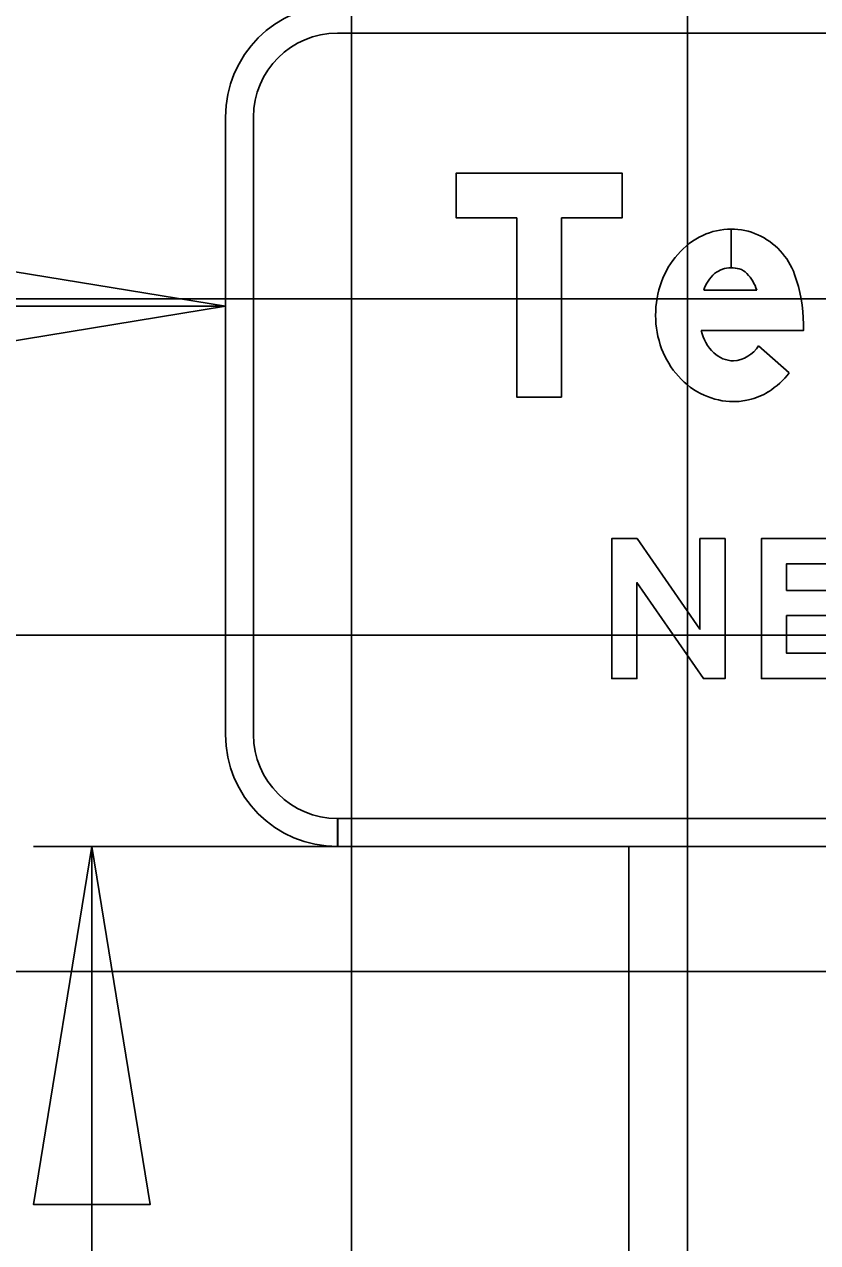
# Model space of a CAD drawing. Extents: x 2193008 to 2198143, y 1236112 to 1237864.
# Drawn here: x 2195822.76 to 2195827.48, y 1237280.49 to 1237287.74 of the extents above; entities that cross this region are included whole.
import ezdxf

# ---------------------------------------------------------------- set-up
doc = ezdxf.new("R2010")
doc.units = 0
for name, color, linetype in [('GSBWFILL', 7, 'Continuous'), ('GSCOLORFILL', 7, 'Continuous'), ('GSDIMS', 7, 'Continuous'), ('GSOUTLINE', 7, 'Continuous'), ('Level 61', 7, 'Continuous'), ('M-ROADS', 7, 'Continuous')]:
    doc.layers.add(name, color=color, linetype=linetype)

msp = doc.modelspace()

# ---------------------------------------------------------------- linework, layer by layer
at = {"layer": 'GSBWFILL'}
for p, q in [((2195826.9648, 1237286.5211), (2195826.9648, 1237286.2913)), ((2195826.9649, 1237286.2913), (2195826.9649, 1237286.5211)), ((2195826.8023, 1237286.1578), (2195827.1178, 1237286.1578)), ((2195827.1285, 1237285.8278), (2195827.3108, 1237285.6664))]:
    msp.add_line(p, q, dxfattribs=at)
for points in [[(2195825.9564, 1237285.5221), (2195825.69, 1237285.5221), (2195825.69, 1237286.5877), (2195825.3304, 1237286.5877), (2195825.3304, 1237286.8541), (2195826.3161, 1237286.8541), (2195826.3161, 1237286.5877), (2195825.9564, 1237286.5877)], [(2195826.9291, 1237284.6812), (2195826.9291, 1237283.8487), (2195826.8001, 1237283.8487), (2195826.4047, 1237284.419), (2195826.4047, 1237283.8487), (2195826.2548, 1237283.8487), (2195826.2548, 1237284.6812), (2195826.4052, 1237284.6812), (2195826.7793, 1237284.1417), (2195826.7793, 1237284.6812)], [(2195827.77, 1237283.9986), (2195827.2954, 1237283.9986), (2195827.2954, 1237284.2225), (2195827.541, 1237284.2225), (2195827.541, 1237284.3724), (2195827.2954, 1237284.3724), (2195827.2954, 1237284.5314), (2195827.7575, 1237284.5314), (2195827.7575, 1237284.6812), (2195827.1456, 1237284.6812), (2195827.1456, 1237283.8487), (2195827.77, 1237283.8487)]]:
    msp.add_lwpolyline(points, close=True, dxfattribs=at)
msp.add_lwpolyline([(2195827.395, 1237285.956), (2195827.395, 1237285.918), (2195826.7871, 1237285.918)], dxfattribs=at)
for centre, major_axis, start_param, end_param in [((2195826.9648, 1237286.1265), (0, 0.3945), 0, 0.44196), ((2195826.9648, 1237286.1265), (0, 0.3945), 5.868518, 6.283016), ((2195826.9919, 1237286.0693), (0, 0.4579), 0.44196, 0.851746), ((2195826.9548, 1237286.1109), (0, 0.4129), 5.061282, 5.861635), ((2195827.0341, 1237286.0323), (0, 0.5141), 0.851746, 1.222943), ((2195826.9648, 1237286.1369), (0, 0.1544), 0, 0.684319), ((2195826.9648, 1237286.1122), (0, 0.1791), 6.008019, 6.282813), ((2195826.9863, 1237286.1884), (0, 0.0999), 5.468651, 6.008019), ((2195827.1004, 1237286.0082), (0, 0.5845), 1.222943, 1.570796), ((2195827.0025, 1237286.0969), (0, 0.2093), 0.703138, 1.275447), ((2195826.8672, 1237286.076), (0, 0.2637), 5.027692, 5.468651), ((2195826.5292, 1237285.956), (0, 0.8658), 4.712389, 5.061282), ((2195827.0829, 1237286.0082), (0, 0.567), 1.570796, 1.928626), ((2195827.043, 1237285.9745), (0, 0.2621), 1.788032, 2.378697), ((2195827.0321, 1237285.9892), (0, 0.5128), 1.928626, 2.305123), ((2195826.9811, 1237285.9109), (0, 0.1733), 2.383204, 3.128268), ((2195826.9658, 1237285.9283), (0, 0.1912), 3.209537, 4.158837), ((2195826.9996, 1237285.9599), (0, 0.4691), 2.305123, 2.711411), ((2195826.9203, 1237285.9723), (0, 0.4961), 3.710413, 4.047817), ((2195826.9788, 1237285.9145), (0, 0.4191), 2.711411, 3.141593), ((2195826.9788, 1237285.9145), (0, 0.4191), 3.141593, 3.35931), ((2195826.9902, 1237285.863), (0, 0.3663), 3.35931, 3.710413)]:
    msp.add_ellipse(centre, major_axis=major_axis, ratio=0.999993, start_param=start_param, end_param=end_param, dxfattribs=at)
at = {"layer": 'GSCOLORFILL'}
for p, q in [((2195824.6233, 1237287.6866), (2195835.2876, 1237287.6866)), ((2195823.9573, 1237287.1871), (2195823.9573, 1237283.5157)), ((2195824.1238, 1237283.5157), (2195824.1238, 1237287.1871)), ((2195826.9648, 1237286.5211), (2195826.9648, 1237286.2913)), ((2195826.9649, 1237286.2913), (2195826.9649, 1237286.5211)), ((2195826.8023, 1237286.1578), (2195827.1178, 1237286.1578)), ((2195827.1285, 1237285.8278), (2195827.3108, 1237285.6664)), ((2195824.6233, 1237282.8497), (2195824.6233, 1237283.0162)), ((2195835.2876, 1237283.0162), (2195824.6249, 1237283.0162)), ((2195824.6249, 1237283.0162), (2195824.6249, 1237282.8497)), ((2195824.6249, 1237282.8497), (2195835.2876, 1237282.8497))]:
    msp.add_line(p, q, dxfattribs=at)
for points in [[(2195825.9564, 1237285.5221), (2195825.69, 1237285.5221), (2195825.69, 1237286.5877), (2195825.3304, 1237286.5877), (2195825.3304, 1237286.8541), (2195826.3161, 1237286.8541), (2195826.3161, 1237286.5877), (2195825.9564, 1237286.5877)], [(2195826.9291, 1237284.6812), (2195826.9291, 1237283.8487), (2195826.8001, 1237283.8487), (2195826.4047, 1237284.419), (2195826.4047, 1237283.8487), (2195826.2548, 1237283.8487), (2195826.2548, 1237284.6812), (2195826.4052, 1237284.6812), (2195826.7793, 1237284.1417), (2195826.7793, 1237284.6812)], [(2195827.77, 1237283.9986), (2195827.2954, 1237283.9986), (2195827.2954, 1237284.2225), (2195827.541, 1237284.2225), (2195827.541, 1237284.3724), (2195827.2954, 1237284.3724), (2195827.2954, 1237284.5314), (2195827.7575, 1237284.5314), (2195827.7575, 1237284.6812), (2195827.1456, 1237284.6812), (2195827.1456, 1237283.8487), (2195827.77, 1237283.8487)]]:
    msp.add_lwpolyline(points, close=True, dxfattribs=at)
msp.add_lwpolyline([(2195827.395, 1237285.956), (2195827.395, 1237285.918), (2195826.7871, 1237285.918)], dxfattribs=at)
for centre, radius, start, end in [((2195824.6233, 1237287.1871), 0.666, 90, 180), ((2195824.6233, 1237287.1871), 0.4995, 90, 180), ((2195824.6233, 1237283.5157), 0.666, 180, 270), ((2195824.6233, 1237283.5157), 0.4995, 180, 270)]:
    msp.add_arc(centre, radius, start, end, dxfattribs=at)
for centre, major_axis, start_param, end_param in [((2195826.9648, 1237286.1265), (0, 0.3945), 0, 0.44196), ((2195826.9648, 1237286.1265), (0, 0.3945), 5.868518, 6.283016), ((2195826.9919, 1237286.0693), (0, 0.4579), 0.44196, 0.851746), ((2195826.9548, 1237286.1109), (0, 0.4129), 5.061282, 5.861635), ((2195827.0341, 1237286.0323), (0, 0.5141), 0.851746, 1.222943), ((2195826.9648, 1237286.1369), (0, 0.1544), 0, 0.684319), ((2195826.9648, 1237286.1122), (0, 0.1791), 6.008019, 6.282813), ((2195826.9863, 1237286.1884), (0, 0.0999), 5.468651, 6.008019), ((2195827.1004, 1237286.0082), (0, 0.5845), 1.222943, 1.570796), ((2195827.0025, 1237286.0969), (0, 0.2093), 0.703138, 1.275447), ((2195826.8672, 1237286.076), (0, 0.2637), 5.027692, 5.468651), ((2195826.5292, 1237285.956), (0, 0.8658), 4.712389, 5.061282), ((2195827.0829, 1237286.0082), (0, 0.567), 1.570796, 1.928626), ((2195827.043, 1237285.9745), (0, 0.2621), 1.788032, 2.378697), ((2195827.0321, 1237285.9892), (0, 0.5128), 1.928626, 2.305123), ((2195826.9811, 1237285.9109), (0, 0.1733), 2.383204, 3.128268), ((2195826.9658, 1237285.9283), (0, 0.1912), 3.209537, 4.158837), ((2195826.9996, 1237285.9599), (0, 0.4691), 2.305123, 2.711411), ((2195826.9203, 1237285.9723), (0, 0.4961), 3.710413, 4.047817), ((2195826.9788, 1237285.9145), (0, 0.4191), 2.711411, 3.141593), ((2195826.9788, 1237285.9145), (0, 0.4191), 3.141593, 3.35931), ((2195826.9902, 1237285.863), (0, 0.3663), 3.35931, 3.710413)]:
    msp.add_ellipse(centre, major_axis=major_axis, ratio=0.999993, start_param=start_param, end_param=end_param, dxfattribs=at)
at = {"layer": 'GSDIMS'}
for p, q in [((2195824.6232, 1237282.8497), (2195822.8148, 1237282.8497)), ((2195823.1619, 1237282.8497), (2195823.1619, 1237275.8497)), ((2195826.3573, 1237282.8497), (2195826.3573, 1237272.2231))]:
    msp.add_line(p, q, dxfattribs=at)
for points in [[(2195823.9573, 1237286.062), (2195821.8289, 1237285.7148), (2195821.8289, 1237286.4091)], [(2195823.1619, 1237282.8497), (2195822.8148, 1237280.7213), (2195823.5091, 1237280.7213)]]:
    msp.add_lwpolyline(points, close=True, dxfattribs=at)
at = {"layer": 'GSOUTLINE'}
for p, q in [((2195826.8023, 1237286.1578), (2195827.1178, 1237286.1578)), ((2195827.3108, 1237285.6664), (2195827.1285, 1237285.8278))]:
    msp.add_line(p, q, dxfattribs=at)
for points in [[(2195825.9564, 1237285.5221), (2195825.69, 1237285.5221), (2195825.69, 1237286.5877), (2195825.3304, 1237286.5877), (2195825.3304, 1237286.8541), (2195826.3161, 1237286.8541), (2195826.3161, 1237286.5877), (2195825.9564, 1237286.5877)], [(2195826.9291, 1237284.6812), (2195826.9291, 1237283.8487), (2195826.8001, 1237283.8487), (2195826.4047, 1237284.419), (2195826.4047, 1237283.8487), (2195826.2548, 1237283.8487), (2195826.2548, 1237284.6812), (2195826.4052, 1237284.6812), (2195826.7793, 1237284.1417), (2195826.7793, 1237284.6812)], [(2195827.77, 1237283.9986), (2195827.2954, 1237283.9986), (2195827.2954, 1237284.2225), (2195827.541, 1237284.2225), (2195827.541, 1237284.3724), (2195827.2954, 1237284.3724), (2195827.2954, 1237284.5314), (2195827.7575, 1237284.5314), (2195827.7575, 1237284.6812), (2195827.1456, 1237284.6812), (2195827.1456, 1237283.8487), (2195827.77, 1237283.8487)]]:
    msp.add_lwpolyline(points, close=True, dxfattribs=at)
msp.add_lwpolyline([(2195826.7871, 1237285.918), (2195827.395, 1237285.918), (2195827.395, 1237285.956)], dxfattribs=at)
for centre, major_axis, start_param, end_param in [((2195826.9648, 1237286.1265), (0, 0.3945), 0, 0.44196), ((2195826.9648, 1237286.1265), (0, 0.3945), 5.868518, 6.283185), ((2195826.9919, 1237286.0693), (0, 0.4579), 0.44196, 0.851746), ((2195826.9548, 1237286.1109), (0, 0.4129), 5.061282, 5.861635), ((2195827.0341, 1237286.0323), (0, 0.5141), 0.851746, 1.222943), ((2195826.9648, 1237286.1369), (0, 0.1544), 0, 0.684319), ((2195826.9648, 1237286.1122), (0, 0.1791), 6.008019, 6.283185), ((2195826.9863, 1237286.1884), (0, 0.0999), 5.468651, 6.008019), ((2195827.1004, 1237286.0082), (0, 0.5845), 1.222943, 1.570796), ((2195827.0025, 1237286.0969), (0, 0.2093), 0.703138, 1.275447), ((2195826.8672, 1237286.076), (0, 0.2637), 5.027692, 5.468651), ((2195826.5292, 1237285.956), (0, 0.8658), 4.712389, 5.061282), ((2195827.0829, 1237286.0082), (0, 0.567), 1.570796, 1.928626), ((2195827.043, 1237285.9745), (0, 0.2621), 1.788032, 2.378697), ((2195827.0321, 1237285.9892), (0, 0.5128), 1.928626, 2.305123), ((2195826.9811, 1237285.9109), (0, 0.1733), 2.383204, 3.128268), ((2195826.9658, 1237285.9283), (0, 0.1912), 3.209537, 4.158837), ((2195826.9996, 1237285.9599), (0, 0.4691), 2.305123, 2.711411), ((2195826.9203, 1237285.9723), (0, 0.4961), 3.710413, 4.047817), ((2195826.9788, 1237285.9145), (0, 0.4191), 2.711411, 3.141593), ((2195826.9788, 1237285.9145), (0, 0.4191), 3.141593, 3.35931), ((2195826.9902, 1237285.863), (0, 0.3663), 3.35931, 3.710413)]:
    msp.add_ellipse(centre, major_axis=major_axis, ratio=0.999993, start_param=start_param, end_param=end_param, dxfattribs=at)
at = {"layer": 'Level 61'}
msp.add_line((2195793.9573, 1237286.062), (2195823.9573, 1237286.062), dxfattribs=at)
at = {"layer": 'M-ROADS'}
for p, q in [((2195824.7065, 1237258.1062), (2195824.7065, 1237318.1062)), ((2195826.7065, 1237258.1062), (2195826.7065, 1237318.1062)), ((2195734.7065, 1237286.1062), (2195864.7065, 1237286.1062)), ((2195734.7065, 1237284.1062), (2195864.7065, 1237284.1062)), ((2195734.7065, 1237282.1062), (2195864.7065, 1237282.1062))]:
    msp.add_line(p, q, dxfattribs=at)

doc.saveas('drawing.dxf')
